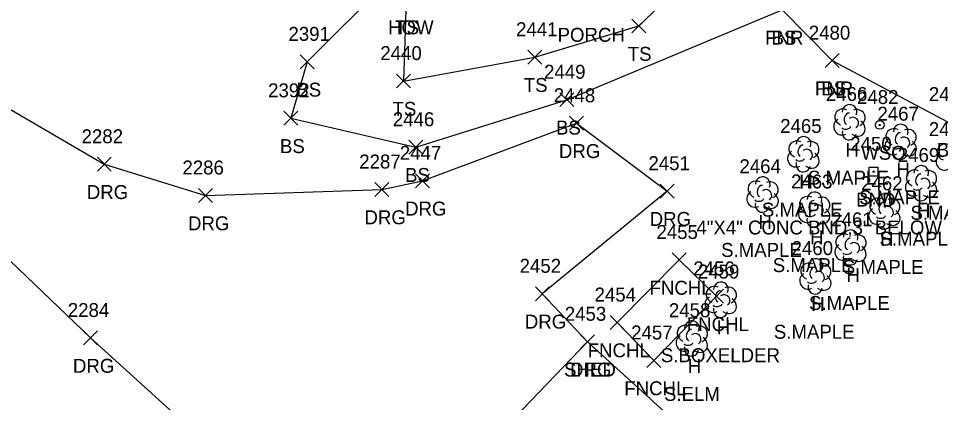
# Model space of a CAD drawing. Extents: x 1472233 to 1475777, y 540726 to 543442.
# Drawn here: x 1473556.4 to 1473688.8, y 542464 to 542519.1 of the extents above; entities that cross this region are included whole.
import ezdxf

# ---------------------------------------------------------------- set-up
doc = ezdxf.new("R2010")
doc.units = 0
for name, color, linetype in [('L_A', 7, 'Continuous'), ('L_C', 7, 'Continuous'), ('L_I', 7, 'Continuous'), ('L_TIC', 7, 'Continuous'), ('LBC', 7, 'Continuous'), ('LELB', 7, 'Continuous'), ('Level 18', 7, 'Continuous'), ('LFNC', 7, 'Continuous'), ('LTD', 7, 'Continuous'), ('M_A', 7, 'Continuous'), ('M_C', 7, 'Continuous'), ('M_I', 7, 'Continuous'), ('R_A', 7, 'Continuous'), ('R_I', 7, 'Continuous'), ('R_TIC', 7, 'Continuous'), ('RDG', 7, 'Continuous'), ('U_A', 7, 'Continuous'), ('U_I', 7, 'Continuous'), ('UWV', 7, 'Continuous')]:
    doc.layers.add(name, color=color, linetype=linetype)

msp = doc.modelspace()

# ---------------------------------------------------------------- linework, layer by layer
at = {"layer": 'L_TIC'}
for points in [[(1473644.48, 542517.04), (1473646.48, 542519.04)], [(1473646.48, 542517.04), (1473644.48, 542519.04)], [(1473629.56, 542512.58), (1473631.56, 542514.58)], [(1473631.56, 542512.58), (1473629.56, 542514.58)], [(1473672.23, 542512.08), (1473674.23, 542514.08)], [(1473674.23, 542512.08), (1473672.23, 542514.08)], [(1473672.23, 542512.08), (1473674.23, 542514.08)], [(1473674.23, 542512.08), (1473672.23, 542514.08)], [(1473596.88, 542511.91), (1473598.88, 542513.91)], [(1473598.88, 542511.91), (1473596.88, 542513.91)], [(1473610.72, 542509.15), (1473612.72, 542511.15)], [(1473612.72, 542509.15), (1473610.72, 542511.15)], [(1473634.15, 542506.47), (1473636.15, 542508.47)], [(1473636.15, 542506.47), (1473634.15, 542508.47)], [(1473594.53, 542503.81), (1473596.53, 542505.81)], [(1473596.53, 542503.81), (1473594.53, 542505.81)], [(1473612.49, 542499.67), (1473614.49, 542501.67)], [(1473614.49, 542499.67), (1473612.49, 542501.67)], [(1473650.27, 542483.49), (1473652.27, 542485.49)], [(1473652.27, 542483.49), (1473650.27, 542485.49)], [(1473655.62, 542478.27), (1473657.62, 542480.27)], [(1473657.62, 542478.27), (1473655.62, 542480.27)], [(1473641.39, 542474.52), (1473643.39, 542476.52)], [(1473643.39, 542474.52), (1473641.39, 542476.52)], [(1473641.39, 542474.52), (1473643.39, 542476.52)], [(1473643.39, 542474.52), (1473641.39, 542476.52)], [(1473637.11, 542471.76), (1473639.11, 542473.76)], [(1473639.11, 542471.76), (1473637.11, 542473.76)], [(1473646.64, 542469.08), (1473648.64, 542471.08)], [(1473648.64, 542469.08), (1473646.64, 542471.08)], [(1473646.64, 542469.08), (1473648.64, 542471.08)], [(1473648.64, 542469.08), (1473646.64, 542471.08)]]:
    msp.add_lwpolyline(points, dxfattribs=at)
at = {"layer": 'LBC'}
msp.add_lwpolyline([(1473623.06, 542457.04), (1473638.11, 542472.76), (1473660.68, 542452.23), (1473633.5, 542423)], dxfattribs=at)
at = {"layer": 'LELB'}
for points in [[(1473609.21, 542524.23), (1473597.88, 542512.91), (1473595.53, 542504.81), (1473613.49, 542500.67), (1473635.15, 542507.47), (1473666.08, 542520.36), (1473676.71, 542536.81), (1473684.17, 542546.59), (1473685.14, 542552.29)], [(1473612.11, 542521.84), (1473611.72, 542510.15), (1473630.56, 542513.58), (1473645.48, 542518.04), (1473676.6, 542547.7), (1473660.96, 542532.12)], [(1473673.23, 542513.08), (1473689.8, 542504.27), (1473712.29, 542458.24), (1473725.93, 542440.33), (1473707.67, 542408.36)]]:
    msp.add_lwpolyline(points, dxfattribs=at)
at = {"layer": 'Level 18'}
msp.add_lwpolyline([(1473678.55, 542497.77), (1473679.8, 542497.77), (1473679.8, 542496.52), (1473678.55, 542496.52)], close=True, dxfattribs=at)
msp.add_circle((1473679.18, 542497.14), 0.0833, dxfattribs=at)
at = {"layer": 'LFNC'}
for points in [[(1473666.08, 542520.36), (1473673.23, 542513.08)], [(1473642.39, 542475.52), (1473651.27, 542484.49), (1473656.62, 542479.27), (1473647.64, 542470.08)], [(1473642.39, 542475.52), (1473647.64, 542470.08)]]:
    msp.add_lwpolyline(points, dxfattribs=at)
at = {"layer": 'LTD'}
for p, q in [((1473675.69, 542504.28), (1473675.69, 542504.28)), ((1473675.69, 542504.28), (1473675.69, 542504.28)), ((1473683.04, 542501.46), (1473683.04, 542501.46)), ((1473683.04, 542501.46), (1473683.04, 542501.46)), ((1473669.08, 542499.7), (1473669.08, 542499.7)), ((1473669.08, 542499.7), (1473669.08, 542499.7)), ((1473685.97, 542495.54), (1473685.97, 542495.54)), ((1473685.97, 542495.54), (1473685.97, 542495.54)), ((1473663.23, 542493.92), (1473663.23, 542493.92)), ((1473663.23, 542493.92), (1473663.23, 542493.92)), ((1473670.64, 542491.74), (1473670.64, 542491.74)), ((1473670.64, 542491.74), (1473670.64, 542491.74)), ((1473680.7, 542491.48), (1473680.7, 542491.48)), ((1473680.7, 542491.48), (1473680.7, 542491.48)), ((1473675.84, 542486.31), (1473675.84, 542486.31)), ((1473675.84, 542486.31), (1473675.84, 542486.31)), ((1473670.8, 542482.18), (1473670.8, 542482.18)), ((1473670.8, 542482.18), (1473670.8, 542482.18)), ((1473657.22, 542478.82), (1473657.22, 542478.82)), ((1473657.22, 542478.82), (1473657.22, 542478.82)), ((1473653.06, 542473.27), (1473653.06, 542473.27)), ((1473653.06, 542473.27), (1473653.06, 542473.27))]:
    msp.add_line(p, q, dxfattribs=at)
for centre in [(1473675.74, 542505.72), (1473683.08, 542502.89), (1473669.12, 542501.13), (1473686.02, 542496.97), (1473663.27, 542495.36), (1473670.69, 542493.18), (1473680.75, 542492.92), (1473675.89, 542487.75), (1473670.85, 542483.61), (1473657.27, 542480.26), (1473653.11, 542474.7)]:
    msp.add_arc(centre, 1.05, 335.5272, 180.9563, dxfattribs=at)
for centre, major_axis, ratio, start_param, end_param in [((1473674.9, 542504.95), (1.21, -0.51), 0.895232, 1.570796, 4.712389), ((1473676.74, 542504.87), (-1.14, -0.48), 0.949671, 1.570796, 4.712389), ((1473675.49, 542504.74), (-0.208, -0.792), 0.645439, 3.141593, 6.283185), ((1473676.19, 542504.12), (-0.5, 0.667), 0.989748, 3.141593, 6.283185), ((1473674.61, 542503.58), (0.58, -1.04), 0.959034, 3.141593, 6.283185), ((1473675.24, 542503.53), (-0.625, -0.083), 0.423636, 0, 3.141593), ((1473676.7, 542503.45), (-1.09, 0.79), 0.841452, 1.570796, 4.712389), ((1473682.24, 542502.12), (1.21, -0.51), 0.895232, 1.570796, 4.712389), ((1473684.08, 542502.04), (-1.14, -0.48), 0.949671, 1.570796, 4.712389), ((1473675.7, 542502.78), (0.26, 1.06), 0.942809, 1.570796, 4.712389), ((1473682.83, 542501.92), (-0.208, -0.792), 0.645439, 3.141593, 6.283185), ((1473683.54, 542501.29), (-0.5, 0.667), 0.989748, 3.141593, 6.283185), ((1473668.29, 542500.36), (1.21, -0.51), 0.895232, 1.570796, 4.712389), ((1473668.87, 542500.15), (-0.208, -0.792), 0.645439, 3.141593, 6.283185), ((1473670.12, 542500.28), (-1.14, -0.48), 0.949671, 1.570796, 4.712389), ((1473681.95, 542500.75), (0.58, -1.04), 0.959034, 3.141593, 6.283185), ((1473682.58, 542500.71), (-0.625, -0.083), 0.423636, 0, 3.141593), ((1473684.04, 542500.62), (-1.09, 0.79), 0.841452, 1.570796, 4.712389), ((1473689.61, 542499.91), (1.21, -0.51), 0.895232, 1.570796, 4.712389), ((1473667.99, 542498.99), (0.58, -1.04), 0.959034, 3.141593, 6.283185), ((1473669.58, 542499.53), (-0.5, 0.667), 0.989748, 3.141593, 6.283185), ((1473670.08, 542498.86), (-1.09, 0.79), 0.841452, 1.570796, 4.712389), ((1473683.04, 542499.96), (0.26, 1.06), 0.942809, 1.570796, 4.712389), ((1473689.32, 542498.54), (0.58, -1.04), 0.959034, 3.141593, 6.283185), ((1473669.08, 542498.2), (0.26, 1.06), 0.942809, 1.570796, 4.712389), ((1473668.62, 542498.95), (-0.625, -0.083), 0.423636, 0, 3.141593), ((1473685.18, 542496.2), (1.21, -0.51), 0.895232, 1.570796, 4.712389), ((1473685.76, 542496), (-0.208, -0.792), 0.645439, 3.141593, 6.283185), ((1473687.01, 542496.12), (-1.14, -0.48), 0.949671, 1.570796, 4.712389), ((1473662.44, 542494.59), (1.21, -0.51), 0.895232, 1.570796, 4.712389), ((1473664.27, 542494.5), (-1.14, -0.48), 0.949671, 1.570796, 4.712389), ((1473684.89, 542494.83), (0.58, -1.04), 0.959034, 3.141593, 6.283185), ((1473686.47, 542495.37), (-0.5, 0.667), 0.989748, 3.141593, 6.283185), ((1473686.97, 542494.7), (-1.09, 0.79), 0.841452, 1.570796, 4.712389), ((1473662.14, 542493.21), (0.58, -1.04), 0.959034, 3.141593, 6.283185), ((1473663.02, 542494.38), (-0.208, -0.792), 0.645439, 3.141593, 6.283185), ((1473663.73, 542493.75), (-0.5, 0.667), 0.989748, 3.141593, 6.283185), ((1473685.97, 542494.04), (0.26, 1.06), 0.942809, 1.570796, 4.712389), ((1473685.51, 542494.79), (-0.625, -0.083), 0.423636, 0, 3.141593), ((1473662.77, 542493.17), (-0.625, -0.083), 0.423636, 0, 3.141593), ((1473664.23, 542493.09), (-1.09, 0.79), 0.841452, 1.570796, 4.712389), ((1473669.85, 542492.41), (1.21, -0.51), 0.895232, 1.570796, 4.712389), ((1473670.43, 542492.2), (-0.208, -0.792), 0.645439, 3.141593, 6.283185), ((1473671.68, 542492.33), (-1.14, -0.48), 0.949671, 1.570796, 4.712389), ((1473679.91, 542492.15), (1.21, -0.51), 0.895232, 1.570796, 4.712389), ((1473680.49, 542491.94), (-0.208, -0.792), 0.645439, 3.141593, 6.283185), ((1473681.74, 542492.07), (-1.14, -0.48), 0.949671, 1.570796, 4.712389), ((1473663.23, 542492.42), (0.26, 1.06), 0.942809, 1.570796, 4.712389), ((1473669.56, 542491.04), (0.58, -1.04), 0.959034, 3.141593, 6.283185), ((1473671.14, 542491.58), (-0.5, 0.667), 0.989748, 3.141593, 6.283185), ((1473671.64, 542490.91), (-1.09, 0.79), 0.841452, 1.570796, 4.712389), ((1473679.62, 542490.77), (0.58, -1.04), 0.959034, 3.141593, 6.283185), ((1473681.2, 542491.32), (-0.5, 0.667), 0.989748, 3.141593, 6.283185), ((1473681.7, 542490.65), (-1.09, 0.79), 0.841452, 1.570796, 4.712389), ((1473670.64, 542490.24), (0.26, 1.06), 0.942809, 1.570796, 4.712389), ((1473670.18, 542490.99), (-0.625, -0.083), 0.423636, 0, 3.141593), ((1473680.7, 542489.98), (0.26, 1.06), 0.942809, 1.570796, 4.712389), ((1473680.24, 542490.73), (-0.625, -0.083), 0.423636, 0, 3.141593), ((1473675.05, 542486.98), (1.21, -0.51), 0.895232, 1.570796, 4.712389), ((1473675.63, 542486.77), (-0.208, -0.792), 0.645439, 3.141593, 6.283185), ((1473676.88, 542486.9), (-1.14, -0.48), 0.949671, 1.570796, 4.712389), ((1473674.76, 542485.61), (0.58, -1.04), 0.959034, 3.141593, 6.283185), ((1473676.34, 542486.15), (-0.5, 0.667), 0.989748, 3.141593, 6.283185), ((1473676.84, 542485.48), (-1.09, 0.79), 0.841452, 1.570796, 4.712389), ((1473675.84, 542484.81), (0.26, 1.06), 0.942809, 1.570796, 4.712389), ((1473675.38, 542485.56), (-0.625, -0.083), 0.423636, 0, 3.141593), ((1473670.01, 542482.84), (1.21, -0.51), 0.895232, 1.570796, 4.712389), ((1473671.84, 542482.76), (-1.14, -0.48), 0.949671, 1.570796, 4.712389), ((1473669.72, 542481.47), (0.58, -1.04), 0.959034, 3.141593, 6.283185), ((1473670.59, 542482.64), (-0.208, -0.792), 0.645439, 3.141593, 6.283185), ((1473671.3, 542482.01), (-0.5, 0.667), 0.989748, 3.141593, 6.283185), ((1473671.8, 542481.34), (-1.09, 0.79), 0.841452, 1.570796, 4.712389), ((1473670.8, 542480.68), (0.26, 1.06), 0.942809, 1.570796, 4.712389), ((1473670.34, 542481.43), (-0.625, -0.083), 0.423636, 0, 3.141593), ((1473656.43, 542479.49), (1.21, -0.51), 0.895232, 1.570796, 4.712389), ((1473657.02, 542479.28), (-0.208, -0.792), 0.645439, 3.141593, 6.283185), ((1473657.72, 542478.66), (-0.5, 0.667), 0.989748, 3.141593, 6.283185), ((1473658.27, 542479.41), (-1.14, -0.48), 0.949671, 1.570796, 4.712389), ((1473656.14, 542478.12), (0.58, -1.04), 0.959034, 3.141593, 6.283185), ((1473658.22, 542477.99), (-1.09, 0.79), 0.841452, 1.570796, 4.712389), ((1473657.22, 542477.32), (0.26, 1.06), 0.942809, 1.570796, 4.712389), ((1473656.77, 542478.07), (-0.625, -0.083), 0.423636, 0, 3.141593), ((1473652.27, 542473.93), (1.21, -0.51), 0.895232, 1.570796, 4.712389), ((1473652.85, 542473.72), (-0.208, -0.792), 0.645439, 3.141593, 6.283185), ((1473654.1, 542473.85), (-1.14, -0.48), 0.949671, 1.570796, 4.712389), ((1473651.98, 542472.56), (0.58, -1.04), 0.959034, 3.141593, 6.283185), ((1473653.56, 542473.1), (-0.5, 0.667), 0.989748, 3.141593, 6.283185), ((1473654.06, 542472.43), (-1.09, 0.79), 0.841452, 1.570796, 4.712389), ((1473653.06, 542471.77), (0.26, 1.06), 0.942809, 1.570796, 4.712389), ((1473652.6, 542472.52), (-0.625, -0.083), 0.423636, 0, 3.141593)]:
    msp.add_ellipse(centre, major_axis=major_axis, ratio=ratio, start_param=start_param, end_param=end_param, dxfattribs=at)
at = {"layer": 'R_TIC'}
for points in [[(1473635.53, 542503.1), (1473637.53, 542505.1)], [(1473637.53, 542503.1), (1473635.53, 542505.1)], [(1473567.76, 542497.22), (1473569.76, 542499.22)], [(1473569.76, 542497.22), (1473567.76, 542499.22)], [(1473613.44, 542494.85), (1473615.44, 542496.85)], [(1473615.44, 542494.85), (1473613.44, 542496.85)], [(1473607.61, 542493.6), (1473609.61, 542495.6)], [(1473609.61, 542493.6), (1473607.61, 542495.6)], [(1473582.28, 542492.74), (1473584.28, 542494.74)], [(1473584.28, 542492.74), (1473582.28, 542494.74)], [(1473648.55, 542493.36), (1473650.55, 542495.36)], [(1473650.55, 542493.36), (1473648.55, 542495.36)], [(1473630.63, 542478.64), (1473632.63, 542480.64)], [(1473632.63, 542478.64), (1473630.63, 542480.64)], [(1473565.77, 542472.3), (1473567.77, 542474.3)], [(1473567.77, 542472.3), (1473565.77, 542474.3)], [(1473637.11, 542471.76), (1473639.11, 542473.76)], [(1473639.11, 542471.76), (1473637.11, 542473.76)]]:
    msp.add_lwpolyline(points, dxfattribs=at)
at = {"layer": 'RDG'}
for points in [[(1473579.24, 542654.93), (1473565.52, 542656.42), (1473551.29, 542651.58), (1473529.19, 542632.14), (1473511.48, 542605.32), (1473504.91, 542582.36), (1473507.88, 542560.87), (1473519.91, 542535.34), (1473544.54, 542512.32), (1473568.76, 542498.22), (1473583.28, 542493.74), (1473608.61, 542494.6), (1473614.44, 542495.85), (1473636.53, 542504.1), (1473649.55, 542494.36), (1473631.63, 542479.64), (1473638.11, 542472.76)], [(1473513.02, 542519.2), (1473533.4, 542500.4), (1473552.95, 542486.51), (1473566.77, 542473.3), (1473585.4, 542456.44), (1473612.79, 542445.8)]]:
    msp.add_lwpolyline(points, dxfattribs=at)
at = {"layer": 'UWV'}
for radius in [0.625, 0.0833]:
    msp.add_circle((1473680.06, 542503.85), radius, dxfattribs=at)

# ---------------------------------------------------------------- texts
at = {"layer": 'L_A'}
for s, p in [('HOW', (1473609.49, 542516.84)), ('TS', (1473610.52, 542516.84)), ('PORCH', (1473633.82, 542515.77)), ('FNR', (1473663.61, 542515.36)), ('BS', (1473664.52, 542515.36)), ('TS', (1473643.89, 542513.04)), ('TS', (1473628.97, 542508.58)), ('FNR', (1473670.76, 542508.08)), ('BS', (1473671.67, 542508.08)), ('BS', (1473596.32, 542507.91)), ('TS', (1473610.13, 542505.15)), ('BS', (1473633.59, 542502.47)), ('BS', (1473593.97, 542499.81)), ('H', (1473675.13, 542499.28)), ('BS', (1473688.24, 542499.27)), ('H', (1473682.47, 542496.46)), ('BS', (1473611.93, 542495.67)), ('H', (1473668.51, 542494.7)), ('H', (1473685.4, 542490.54)), ('H', (1473662.66, 542488.92)), ('H', (1473670.07, 542486.74)), ('H', (1473680.13, 542486.48)), ('H', (1473675.28, 542481.31)), ('FNCHL', (1473647.02, 542479.49)), ('H', (1473670.23, 542477.18)), ('FNCHL', (1473652.36, 542474.27)), ('H', (1473656.66, 542473.82)), ('FNCHL', (1473638.14, 542470.52)), ('FNCHL', (1473638.14, 542470.52)), ('SHED', (1473634.75, 542467.76)), ('H', (1473652.5, 542468.27)), ('FNCHL', (1473643.39, 542465.08)), ('FNCHL', (1473643.39, 542465.08))]:
    msp.add_text(s, height=2, dxfattribs=at).set_placement(p)
at = {"layer": 'L_C'}
for s, p in [('S.MAPLE', (1473669.76, 542495.28)), ('S.MAPLE', (1473677.1, 542492.46)), ('S.MAPLE', (1473663.14, 542490.7)), ('S.MAPLE', (1473684.47, 542490.25)), ('S.MAPLE', (1473680.03, 542486.54)), ('S.MAPLE', (1473657.29, 542484.92)), ('S.MAPLE', (1473664.7, 542482.74)), ('S.MAPLE', (1473674.76, 542482.48)), ('S.MAPLE', (1473669.91, 542477.31)), ('S.MAPLE', (1473664.86, 542473.18)), ('S.BOXELDER', (1473648.65, 542469.82)), ('S.ELM', (1473649.09, 542464.27))]:
    msp.add_text(s, height=2, dxfattribs=at).set_placement(p)
at = {"layer": 'L_I'}
for s, p in [('2391', (1473595.19, 542515.91)), ('2441', (1473627.86, 542516.58)), ('2480', (1473669.88, 542516.08)), ('2480', (1473669.88, 542516.08)), ('2440', (1473608.38, 542513.15)), ('2449', (1473631.88, 542510.47)), ('2392', (1473592.27, 542507.81)), ('2466', (1473672.33, 542507.28)), ('2481', (1473687.11, 542507.27)), ('2467', (1473679.73, 542504.46)), ('2446', (1473610.17, 542503.67)), ('2465', (1473665.77, 542502.7)), ('2468', (1473687.1, 542502.25)), ('2469', (1473682.65, 542498.54)), ('2464', (1473659.92, 542496.92)), ('2463', (1473667.33, 542494.74)), ('2462', (1473677.39, 542494.48)), ('2461', (1473673.1, 542489.31)), ('2455', (1473648.01, 542487.49)), ('2460', (1473667.41, 542485.18)), ('2456', (1473653.3, 542482.27)), ('2459', (1473653.96, 542481.82)), ('2454', (1473639.13, 542478.52)), ('2454', (1473639.13, 542478.52)), ('2458', (1473649.8, 542476.27)), ('2453', (1473634.85, 542475.76)), ('2457', (1473644.38, 542473.08)), ('2457', (1473644.38, 542473.08))]:
    msp.add_text(s, height=2, dxfattribs=at).set_placement(p)
at = {"layer": 'M_A'}
msp.add_text('BND', height=2, dxfattribs=at).set_placement((1473676.67, 542492.14))
at = {"layer": 'M_C'}
msp.add_text('4"X4" CONC BND,3" BELOW GROUND', height=2, dxfattribs=at).set_placement((1473653.75, 542488.14))
at = {"layer": 'M_I'}
msp.add_text('2450', height=2, dxfattribs=at).set_placement((1473675.83, 542500.14))
at = {"layer": 'R_A'}
for p in [(1473634.01, 542499.1), (1473566.25, 542493.22), (1473611.93, 542490.85), (1473606.1, 542489.6), (1473580.77, 542488.74), (1473647.04, 542489.36), (1473629.12, 542474.64), (1473564.26, 542468.3), (1473635.6, 542467.76)]:
    msp.add_text('DRG', height=2, dxfattribs=at).set_placement(p)
at = {"layer": 'R_I'}
for s, p in [('2448', (1473633.27, 542507.1)), ('2282', (1473565.5, 542501.22)), ('2447', (1473611.18, 542498.85)), ('2287', (1473605.35, 542497.6)), ('2286', (1473579.97, 542496.74)), ('2451', (1473646.86, 542497.36)), ('2452', (1473628.37, 542482.64)), ('2284', (1473563.52, 542476.3)), ('2453', (1473634.85, 542475.76))]:
    msp.add_text(s, height=2, dxfattribs=at).set_placement(p)
at = {"layer": 'U_A'}
msp.add_text('WSO', height=2, dxfattribs=at).set_placement((1473677.39, 542498.85))
at = {"layer": 'U_I'}
msp.add_text('2482', height=2, dxfattribs=at).set_placement((1473676.8, 542506.85))

doc.saveas('drawing.dxf')
